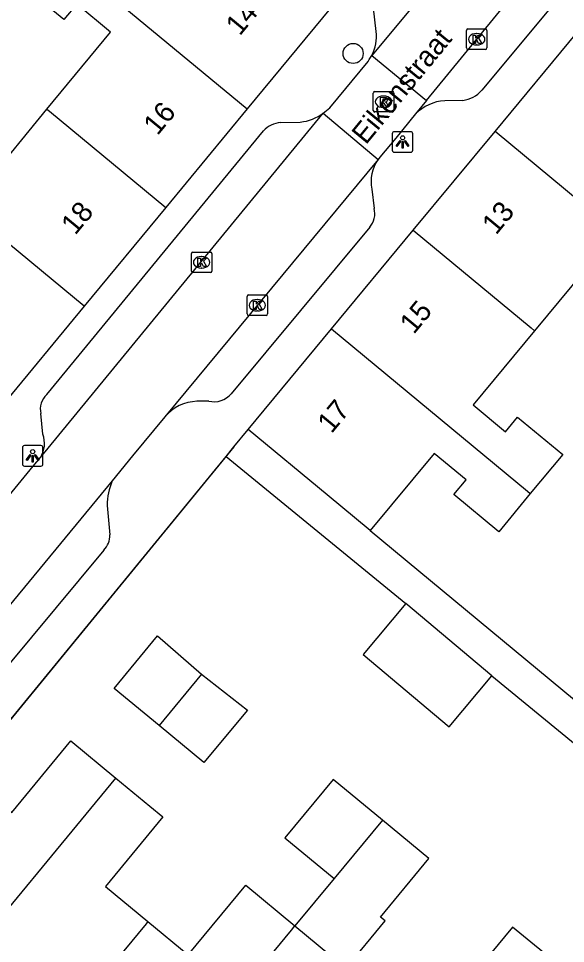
# Model space of a CAD drawing. Extents: x 158352 to 159489, y 383828 to 384597.
# Drawn here: x 159235.47 to 159262.14, y 384309.31 to 384354.41 of the extents above; entities that cross this region are included whole.
import ezdxf

# ---------------------------------------------------------------- set-up
doc = ezdxf.new("R2010")
doc.units = 0
for name, color, linetype in [('IMGEO_Boom', 7, 'Continuous'), ('IMGEO_Kolk', 7, 'Continuous'), ('IMGEO_Lichtpunt', 7, 'Continuous'), ('IMGEO_Muur', 7, 'Continuous'), ('IMGEO_Openbare_ruimte_label', 7, 'Continuous'), ('IMGEO_Pand', 7, 'Continuous'), ('IMGEO_Pand_nummerreeks', 7, 'Continuous'), ('IMGEO_Rijbaan_lokaal_open', 7, 'Continuous'), ('IMGEO_Rioolput', 7, 'Continuous'), ('IMGEO_Voetpad_open', 7, 'Continuous')]:
    doc.layers.add(name, color=color, linetype=linetype)

msp = doc.modelspace()

# ---------------------------------------------------------------- linework, layer by layer
at = {"layer": 'IMGEO_Boom'}
msp.add_circle((159251.788, 384352.705), 0.489, dxfattribs=at)
at = {"layer": 'IMGEO_Kolk'}
for p, q in [((159257.389, 384353.899), (159258.241, 384353.899)), ((159257.314, 384352.973), (159257.314, 384353.825)), ((159257.802, 384353.679), (159257.827, 384353.679)), ((159258.315, 384353.825), (159258.315, 384352.973)), ((159257.825, 384353.119), (159257.8, 384353.119)), ((159258.241, 384352.899), (159257.389, 384352.899)), ((159243.975, 384343.024), (159244.827, 384343.024)), ((159243.9, 384342.098), (159243.9, 384342.95)), ((159244.388, 384342.804), (159244.413, 384342.804)), ((159244.901, 384342.95), (159244.901, 384342.098)), ((159244.411, 384342.244), (159244.386, 384342.244)), ((159244.827, 384342.024), (159243.975, 384342.024)), ((159246.616, 384340.004), (159246.616, 384340.856)), ((159246.691, 384340.93), (159247.543, 384340.93)), ((159247.617, 384340.856), (159247.617, 384340.004)), ((159247.104, 384340.71), (159247.129, 384340.71)), ((159247.543, 384339.93), (159246.691, 384339.93)), ((159247.127, 384340.15), (159247.102, 384340.15))]:
    msp.add_line(p, q, dxfattribs=at)
for points in [[(159257.389, 384353.899), (159258.241, 384353.899)], [(159257.314, 384352.973), (159257.314, 384353.825)], [(159257.635, 384353.599), (159257.758, 384353.599), (159257.758, 384353.448), (159257.888, 384353.599), (159258.052, 384353.599), (159257.906, 384353.448), (159258.059, 384353.199), (159257.907, 384353.199), (159257.822, 384353.363), (159257.758, 384353.296), (159257.758, 384353.199), (159257.635, 384353.199), (159257.635, 384353.599)], [(159258.315, 384353.825), (159258.315, 384352.973)], [(159258.241, 384352.899), (159257.389, 384352.899)], [(159243.975, 384343.024), (159244.827, 384343.024)], [(159243.9, 384342.098), (159243.9, 384342.95)], [(159244.221, 384342.724), (159244.344, 384342.724), (159244.344, 384342.573), (159244.474, 384342.724), (159244.638, 384342.724), (159244.492, 384342.573), (159244.645, 384342.324), (159244.493, 384342.324), (159244.408, 384342.488), (159244.344, 384342.421), (159244.344, 384342.324), (159244.221, 384342.324), (159244.221, 384342.724)], [(159244.901, 384342.95), (159244.901, 384342.098)], [(159244.827, 384342.024), (159243.975, 384342.024)], [(159246.616, 384340.004), (159246.616, 384340.856)], [(159246.691, 384340.93), (159247.543, 384340.93)], [(159247.617, 384340.856), (159247.617, 384340.004)], [(159246.937, 384340.63), (159247.06, 384340.63), (159247.06, 384340.479), (159247.19, 384340.63), (159247.354, 384340.63), (159247.208, 384340.479), (159247.361, 384340.23), (159247.209, 384340.23), (159247.124, 384340.394), (159247.06, 384340.327), (159247.06, 384340.23), (159246.937, 384340.23), (159246.937, 384340.63)], [(159247.543, 384339.93), (159246.691, 384339.93)]]:
    msp.add_lwpolyline(points, dxfattribs=at)
for centre, start, end in [((159257.391, 384353.823), 91.552, 178.448), ((159257.391, 384353.823), 91.552, 178.448), ((159258.239, 384353.823), 1.552, 88.448), ((159258.239, 384353.823), 1.552, 88.448), ((159257.391, 384352.975), 181.552, 268.448), ((159257.391, 384352.975), 181.552, 268.448), ((159258.239, 384352.975), 271.552, 358.448), ((159258.239, 384352.975), 271.552, 358.448), ((159243.977, 384342.948), 91.552, 178.448), ((159243.977, 384342.948), 91.552, 178.448), ((159244.825, 384342.948), 1.552, 88.448), ((159244.825, 384342.948), 1.552, 88.448), ((159243.977, 384342.1), 181.552, 268.448), ((159243.977, 384342.1), 181.552, 268.448), ((159244.825, 384342.1), 271.552, 358.448), ((159244.825, 384342.1), 271.552, 358.448), ((159246.693, 384340.854), 91.552, 178.448), ((159246.693, 384340.854), 91.552, 178.448), ((159247.541, 384340.854), 1.552, 88.448), ((159247.541, 384340.854), 1.552, 88.448), ((159246.693, 384340.006), 181.552, 268.448), ((159246.693, 384340.006), 181.552, 268.448), ((159247.541, 384340.006), 271.552, 358.448), ((159247.541, 384340.006), 271.552, 358.448)]:
    msp.add_arc(centre, 0.0765, start, end, dxfattribs=at)
for centre, major_axis, ratio, start_param, end_param in [((159257.801, 384353.399), (-0.387, 0.002), 0.722429, 4.712389, 7.853982), ((159257.826, 384353.399), (-0.39, 0.002), 0.717154, 1.570796, 4.712389), ((159244.387, 384342.524), (-0.387, 0.002), 0.722429, 4.712389, 7.853982), ((159244.412, 384342.524), (-0.39, 0.002), 0.717154, 1.570796, 4.712389), ((159247.103, 384340.43), (-0.387, 0.002), 0.722429, 4.712389, 7.853982), ((159247.128, 384340.43), (-0.39, 0.002), 0.717154, 1.570796, 4.712389)]:
    msp.add_ellipse(centre, major_axis=major_axis, ratio=ratio, start_param=start_param, end_param=end_param, dxfattribs=at)
at = {"layer": 'IMGEO_Lichtpunt'}
for p, q in [((159254.602, 384348.889), (159253.794, 384348.889)), ((159254.602, 384348.889), (159253.794, 384348.889)), ((159253.7, 384348.794), (159253.7, 384347.987)), ((159253.7, 384348.794), (159253.7, 384347.987)), ((159254.696, 384347.987), (159254.696, 384348.794)), ((159254.696, 384347.987), (159254.696, 384348.794)), ((159253.794, 384347.893), (159254.602, 384347.893)), ((159253.794, 384347.893), (159254.602, 384347.893)), ((159236.568, 384333.587), (159235.76, 384333.587)), ((159236.568, 384333.587), (159235.76, 384333.587)), ((159235.666, 384333.492), (159235.666, 384332.685)), ((159235.666, 384333.492), (159235.666, 384332.685)), ((159236.662, 384332.685), (159236.662, 384333.492)), ((159236.662, 384332.685), (159236.662, 384333.492)), ((159235.76, 384332.591), (159236.568, 384332.591)), ((159235.76, 384332.591), (159236.568, 384332.591))]:
    msp.add_line(p, q, dxfattribs=at)
for points in [[(159254.074, 384348.458), (159254.113, 384348.43), (159253.925, 384348.168), (159253.887, 384348.195), (159254.074, 384348.458)], [(159254.286, 384348.43), (159254.324, 384348.457), (159254.511, 384348.195), (159254.472, 384348.167), (159254.286, 384348.43)], [(159254.176, 384348.41), (159254.223, 384348.41), (159254.223, 384348.088), (159254.176, 384348.088), (159254.176, 384348.41)], [(159236.04, 384333.156), (159236.079, 384333.128), (159235.891, 384332.866), (159235.853, 384332.893), (159236.04, 384333.156)], [(159236.142, 384333.108), (159236.189, 384333.108), (159236.189, 384332.786), (159236.142, 384332.786), (159236.142, 384333.108)], [(159236.252, 384333.128), (159236.29, 384333.155), (159236.477, 384332.893), (159236.438, 384332.865), (159236.252, 384333.128)]]:
    msp.add_lwpolyline(points, dxfattribs=at)
for centre in [(159254.199, 384348.592), (159236.165, 384333.29)]:
    msp.add_circle(centre, 0.0994, dxfattribs=at)
for centre, start, end in [((159253.794, 384348.794), 90, 180), ((159253.794, 384348.794), 90, 180), ((159254.602, 384348.794), 0, 90), ((159254.602, 384348.794), 0, 90), ((159253.794, 384347.987), 180, 270), ((159253.794, 384347.987), 180, 270), ((159254.602, 384347.987), 270, 0), ((159254.602, 384347.987), 270, 360), ((159235.76, 384333.492), 90, 180), ((159235.76, 384333.492), 90, 180), ((159236.568, 384333.492), 0, 90), ((159236.568, 384333.492), 0, 90), ((159235.76, 384332.685), 180, 270), ((159235.76, 384332.685), 180, 270), ((159236.568, 384332.685), 270, 0), ((159236.568, 384332.685), 270, 360)]:
    msp.add_arc(centre, 0.0946, start, end, dxfattribs=at)
at = {"layer": 'IMGEO_Muur'}
msp.add_lwpolyline([(159245.973, 384333.525), (159232.882, 384317.566)], dxfattribs=at)
at = {"layer": 'IMGEO_Pand'}
for points in [[(159236.859, 384349.986), (159239.965, 384353.747), (159238.31, 384355.113), (159237.686, 384354.357), (159235.541, 384356.129), (159237.034, 384357.937)], [(159237.034, 384357.937), (159237.388, 384357.645), (159246.628, 384350.014)], [(159250.681, 384354.921), (159246.628, 384350.014)], [(159258.707, 384348.901), (159262.694, 384353.712)], [(159229.107, 384348.291), (159230.642, 384350.149), (159232.75, 384348.408), (159232.221, 384347.767), (159233.889, 384346.39), (159236.859, 384349.986)], [(159236.859, 384349.986), (159236.978, 384349.887), (159242.653, 384345.2)], [(159246.628, 384350.014), (159242.653, 384345.2)], [(159254.721, 384344.09), (159258.707, 384348.901)], [(159268.343, 384340.915), (159258.707, 384348.901)], [(159238.677, 384340.386), (159229.2, 384348.214), (159229.107, 384348.291)], [(159242.653, 384345.2), (159238.677, 384340.386)], [(159250.734, 384339.279), (159254.721, 384344.09)], [(159254.721, 384344.09), (159260.475, 384339.321), (159260.639, 384339.185)], [(159266.793, 384339.045), (159264.645, 384340.826), (159265.215, 384341.513), (159263.646, 384342.813), (159260.639, 384339.185)], [(159238.677, 384340.386), (159234.627, 384335.481)], [(159246.671, 384334.375), (159250.734, 384339.279)], [(159250.734, 384339.279), (159260.291, 384331.358), (159260.427, 384331.245)], [(159260.639, 384339.185), (159257.643, 384335.569), (159259.22, 384334.262), (159259.81, 384334.974), (159262.008, 384333.152), (159260.427, 384331.245)], [(159252.625, 384329.441), (159250.521, 384331.185), (159246.671, 384334.375)], [(159260.427, 384331.245), (159258.89, 384329.39), (159256.7, 384331.204), (159257.295, 384331.921), (159255.744, 384333.205), (159252.625, 384329.441)], [(159254.359, 384325.884), (159252.275, 384323.402), (159256.472, 384319.876), (159258.558, 384322.358)], [(159258.558, 384322.358), (159254.359, 384325.884)], [(159242.338, 384319.936), (159240.144, 384321.748), (159242.257, 384324.306), (159244.403, 384322.436)], [(159244.403, 384322.436), (159242.338, 384319.936)], [(159244.403, 384322.436), (159246.631, 384320.694), (159244.517, 384318.135), (159242.338, 384319.936)], [(159232.882, 384317.566), (159235.145, 384315.697), (159238.029, 384319.188), (159240.223, 384317.376)], [(159232.057, 384307.489), (159240.223, 384317.376)], [(159240.223, 384317.376), (159241.884, 384316.004), (159242.513, 384315.484), (159239.709, 384312.09), (159241.784, 384310.377)], [(159253.213, 384315.326), (159250.811, 384317.31), (159248.456, 384314.459), (159250.858, 384312.475)], [(159253.213, 384315.326), (159250.858, 384312.475)], [(159251.224, 384308.288), (159251.449, 384308.102), (159253.356, 384310.411), (159253.131, 384310.597), (159255.485, 384313.449), (159253.213, 384315.326)], [(159250.858, 384312.475), (159248.951, 384310.166)], [(159241.784, 384310.377), (159243.746, 384308.756), (159246.549, 384312.15), (159248.951, 384310.166)], [(159241.784, 384310.377), (159241.702, 384310.278), (159236.421, 384303.885)], [(159240.786, 384300.28), (159248.778, 384309.957), (159248.951, 384310.166)], [(159248.951, 384310.166), (159251.224, 384308.288)], [(159261.958, 384308.136), (159259.562, 384310.115), (159255.289, 384304.943)]]:
    msp.add_lwpolyline(points, dxfattribs=at)
at = {"layer": 'IMGEO_Rijbaan_lokaal_open'}
for points in [[(159279.903, 384385.245), (159277.01, 384381.759), (159261.608, 384363.296), (159252.698, 384352.611)], [(159255.367, 384350.415), (159268.208, 384366.077), (159282.482, 384383.073)], [(159250.335, 384349.793), (159250.646, 384350.062), (159252.517, 384352.32), (159252.577, 384352.416), (159252.698, 384352.611)], [(159252.698, 384352.611), (159255.367, 384350.415)], [(159255.367, 384350.415), (159254.83, 384349.759)], [(159236.538, 384333.009), (159250.335, 384349.793)], [(159250.335, 384349.793), (159253.002, 384347.529)], [(159254.83, 384349.759), (159253.863, 384348.58), (159253.091, 384347.648), (159253.002, 384347.529)], [(159253.002, 384347.529), (159242.613, 384334.991)], [(159242.613, 384334.991), (159241.034, 384333.084), (159240.047, 384331.872)], [(159233.739, 384329.617), (159233.897, 384329.808), (159236.183, 384332.579), (159236.538, 384333.009)], [(159240.047, 384331.872), (159223.069, 384311.313)]]:
    msp.add_lwpolyline(points, dxfattribs=at)
at = {"layer": 'IMGEO_Rioolput'}
for p, q in [((159252.771, 384349.926), (159252.771, 384350.778)), ((159252.846, 384350.852), (159253.698, 384350.852)), ((159253.772, 384350.778), (159253.772, 384349.926)), ((159253.259, 384350.632), (159253.284, 384350.632)), ((159253.698, 384349.852), (159252.846, 384349.852)), ((159253.282, 384350.072), (159253.257, 384350.072))]:
    msp.add_line(p, q, dxfattribs=at)
for points in [[(159252.771, 384349.926), (159252.771, 384350.778)], [(159252.846, 384350.852), (159253.698, 384350.852)], [(159253.772, 384350.778), (159253.772, 384349.926)], [(159253.36, 384350.55), (159253.108, 384350.552), (159253.108, 384350.152)], [(159253.108, 384350.152), (159253.232, 384350.152), (159253.232, 384350.314), (159253.243, 384350.314)], [(159253.286, 384350.471), (159253.232, 384350.471), (159253.232, 384350.39)], [(159253.232, 384350.39), (159253.284, 384350.39)], [(159253.29, 384350.285), (159253.361, 384350.152), (159253.501, 384350.152), (159253.436, 384350.278)], [(159253.698, 384349.852), (159252.846, 384349.852)]]:
    msp.add_lwpolyline(points, dxfattribs=at)
for centre, radius, start, end in [((159252.848, 384350.776), 0.0765, 91.552, 178.448), ((159252.848, 384350.776), 0.0765, 91.552, 178.448), ((159253.696, 384350.776), 0.0765, 1.552, 88.448), ((159253.696, 384350.776), 0.0765, 1.552, 88.448), ((159253.242, 384350.261), 0.0533, 26.0293, 88.6989), ((159253.268, 384350.579), 0.19, 274.7715, 282.9687), ((159253.292, 384350.375), 0.0964, 77.0061, 93.1865), ((159253.306, 384350.432), 0.0378, 276.6634, 79.6772), ((159253.359, 384350.44), 0.109, 350.3612, 89.416), ((159253.357, 384350.44), 0.112, 277.5842, 350.9817), ((159253.341, 384350.225), 0.108, 29.5134, 73.7905), ((159252.848, 384349.928), 0.0765, 181.552, 268.448), ((159252.848, 384349.928), 0.0765, 181.552, 268.448), ((159253.696, 384349.928), 0.0765, 271.552, 358.448), ((159253.696, 384349.928), 0.0765, 271.552, 358.448)]:
    msp.add_arc(centre, radius, start, end, dxfattribs=at)
for centre, major_axis, ratio, start_param, end_param in [((159253.258, 384350.352), (-0.387, 0.002), 0.722429, 4.712389, 7.853982), ((159253.283, 384350.352), (-0.39, 0.002), 0.717154, 1.570796, 4.712389)]:
    msp.add_ellipse(centre, major_axis=major_axis, ratio=ratio, start_param=start_param, end_param=end_param, dxfattribs=at)
at = {"layer": 'IMGEO_Voetpad_open'}
for points in [[(159252.908, 384353.775), (159252.779, 384354.917), (159252.981, 384355.68), (159262.858, 384367.576)], [(159267.668, 384362.453), (159258.056, 384350.914)], [(159257.143, 384350.416), (159256.254, 384350.402)], [(159248.246, 384349.333), (159249.21, 384349.36)], [(159236.847, 384336.075), (159247.421, 384348.937)], [(159252.696, 384346.089), (159252.812, 384345.149)], [(159252.598, 384344.234), (159245.849, 384336.117)], [(159244.745, 384335.76), (159244.174, 384335.746)], [(159236.661, 384334.144), (159236.557, 384335.147)], [(159245.592, 384333.061), (159245.973, 384333.525), (159246.671, 384334.375)], [(159232.882, 384317.566), (159245.592, 384333.061)], [(159245.592, 384333.061), (159254.359, 384325.884)], [(159239.791, 384330.669), (159239.921, 384329.234)], [(159252.625, 384329.441), (159266.657, 384317.81), (159274.507, 384327.742)], [(159239.631, 384328.497), (159231.449, 384318.651), (159226.174, 384312.299)], [(159258.558, 384322.358), (159263.432, 384318.364), (159266.508, 384315.848), (159271.462, 384321.903), (159272.79, 384320.768), (159275.2, 384318.708), (159284.227, 384311.151)]]:
    msp.add_lwpolyline(points, dxfattribs=at)
for centre, radius, start, end in [((159250.879, 384353.54), 2.043, 332.9457, 6.6006), ((159256.985, 384351.792), 1.385, 276.5509, 320.67), ((159256.404, 384348.172), 2.235, 93.8417, 134.7609), ((159248.959, 384351.69), 2.344, 276.1481, 305.9543), ((159248.344, 384348.072), 1.265, 94.4374, 136.8446), ((159254.564, 384346.445), 1.901, 145.2244, 190.7818), ((159251.869, 384344.887), 0.978, 318.1387, 15.5338), ((159237.524, 384335.354), 0.989, 133.1914, 192.1006), ((159245.012, 384336.821), 1.094, 255.8924, 319.9469), ((159244.231, 384333.636), 2.111, 91.56, 140.0628), ((159235.46, 384333.7), 1.28, 327.3389, 20.2911), ((159243.06, 384330.602), 3.27, 157.1456, 178.8275), ((159238.977, 384329.18), 0.946, 313.7646, 3.2774)]:
    msp.add_arc(centre, radius, start, end, dxfattribs=at)

# ---------------------------------------------------------------- texts
at = {"layer": 'IMGEO_Openbare_ruimte_label'}
msp.add_text('Eikenstraat', height=1, rotation=50.642, dxfattribs=at).set_placement((159252.411, 384348.219))
at = {"layer": 'IMGEO_Pand_nummerreeks'}
for s, rotation, p in [('14', 50.4489, (159246.263, 384353.529)), ('16', 50.4493, (159242.25, 384348.669)), ('18', 50.4493, (159238.238, 384343.811)), ('13', 50.3545, (159258.758, 384343.82)), ('15', 50.3545, (159254.746, 384338.978)), ('17', 50.3545, (159250.734, 384334.137))]:
    msp.add_text(s, height=1, rotation=rotation, dxfattribs=at).set_placement(p)

doc.saveas('drawing.dxf')
